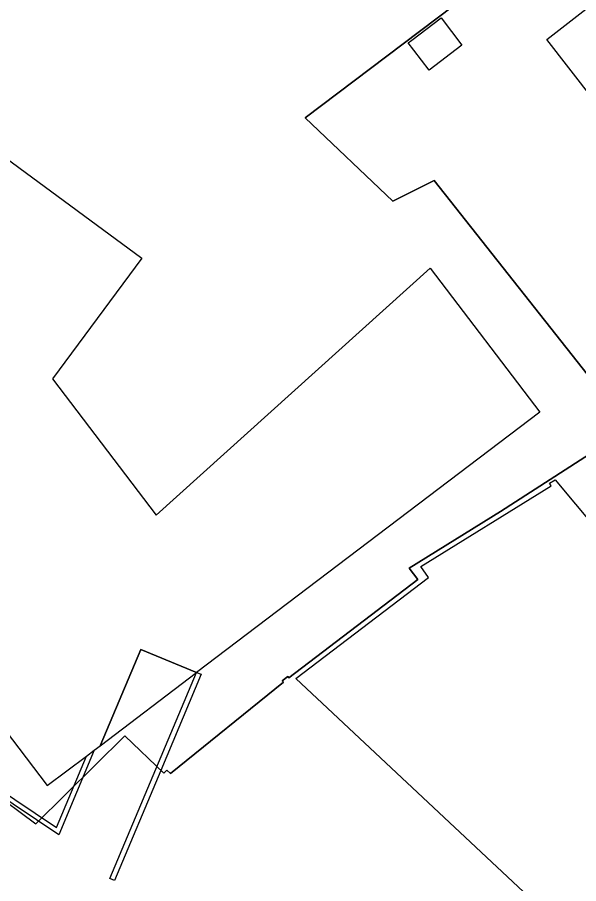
# Model space of a CAD drawing. Extents: x 160664 to 161506, y 382245 to 383288.
# Drawn here: x 161158.3 to 161191.1, y 383013.1 to 383063.8 of the extents above; entities that cross this region are included whole.
import ezdxf

# ---------------------------------------------------------------- set-up
doc = ezdxf.new("R2010")
doc.units = 0
for name, color, linetype in [('IMGEO_Hek', 7, 'Continuous'), ('IMGEO_Muur', 7, 'Continuous'), ('IMGEO_Pand', 7, 'Continuous'), ('IMGEO_Pand_overbouw', 7, 'Continuous'), ('IMGEO_Parkeervlak_open', 7, 'Continuous')]:
    doc.layers.add(name, color=color, linetype=linetype)

msp = doc.modelspace()

# ---------------------------------------------------------------- linework, layer by layer
at = {"layer": 'IMGEO_Hek'}
msp.add_lwpolyline([(161156.682, 383018.571), (161159.376, 383016.575), (161164.585, 383021.715), (161166.876, 383019.535)], dxfattribs=at)
at = {"layer": 'IMGEO_Muur'}
for points in [[(161188.59, 383068.086), (161175.134, 383057.903), (161180.27, 383053.027), (161182.682, 383054.225), (161194.136, 383039.726), (161186.569, 383034.862), (161181.216, 383031.542), (161181.726, 383030.87), (161174.185, 383025.121), (161174.124, 383025.2), (161173.794, 383024.943), (161173.862, 383024.856), (161167.259, 383019.517), (161167.052, 383019.715), (161166.876, 383019.535)], [(161166.699, 383019.703), (161163.988, 383013.25), (161163.702, 383013.37), (161168.784, 383025.439)], [(161168.784, 383025.439), (161169.061, 383025.323), (161166.699, 383019.703)], [(161162.797, 383020.881), (161160.721, 383015.935), (161156.72, 383018.598), (161156.88, 383018.839), (161160.587, 383016.366), (161162.337, 383020.536)]]:
    msp.add_lwpolyline(points, dxfattribs=at)
at = {"layer": 'IMGEO_Pand'}
for points in [[(161195.151, 383060.747), (161193.963, 383059.839), (161191.989, 383058.995), (161189.282, 383062.489), (161191.56, 383064.253), (161188.59, 383068.086)], [(161181.171, 383062.278), (161181.382, 383062.439), (161183.088, 383063.742), (161184.299, 383062.157), (161182.382, 383060.693), (161181.49, 383061.86), (161181.171, 383062.278)], [(161142.897, 383063.273), (161145.904, 383061.072), (161147.379, 383063.088), (161165.582, 383049.681), (161160.36, 383042.625), (161166.42, 383034.632), (161182.454, 383049.093), (161188.861, 383040.667), (161168.784, 383025.439)], [(161200.46, 383002.555), (161196.971, 383004.378), (161195.652, 383005.327), (161174.594, 383025.074), (161182.348, 383030.983), (161181.902, 383031.64), (161189.518, 383036.362), (161189.438, 383036.503), (161189.755, 383036.713), (161193.231, 383032.557), (161194.923, 383030.535), (161197.199, 383027.815), (161199.101, 383025.506)], [(161151.049, 383030.643), (161160.039, 383018.807), (161162.337, 383020.536)], [(161162.797, 383020.881), (161163.143, 383021.142), (161165.518, 383026.785), (161168.784, 383025.439)], [(161162.337, 383020.536), (161162.797, 383020.881)]]:
    msp.add_lwpolyline(points, dxfattribs=at)
at = {"layer": 'IMGEO_Pand_overbouw'}
msp.add_lwpolyline([(161163.143, 383021.142), (161168.784, 383025.439), (161165.518, 383026.785)], close=True, dxfattribs=at)
at = {"layer": 'IMGEO_Parkeervlak_open'}
msp.add_lwpolyline([(161166.699, 383019.703), (161166.876, 383019.535), (161167.052, 383019.715), (161167.259, 383019.517), (161173.862, 383024.856), (161173.794, 383024.943), (161174.124, 383025.2), (161174.185, 383025.121), (161181.726, 383030.87), (161181.216, 383031.542), (161186.569, 383034.862), (161194.136, 383039.726), (161182.682, 383054.225), (161180.27, 383053.027), (161175.134, 383057.903), (161188.59, 383068.086)], dxfattribs=at)

doc.saveas('drawing.dxf')
